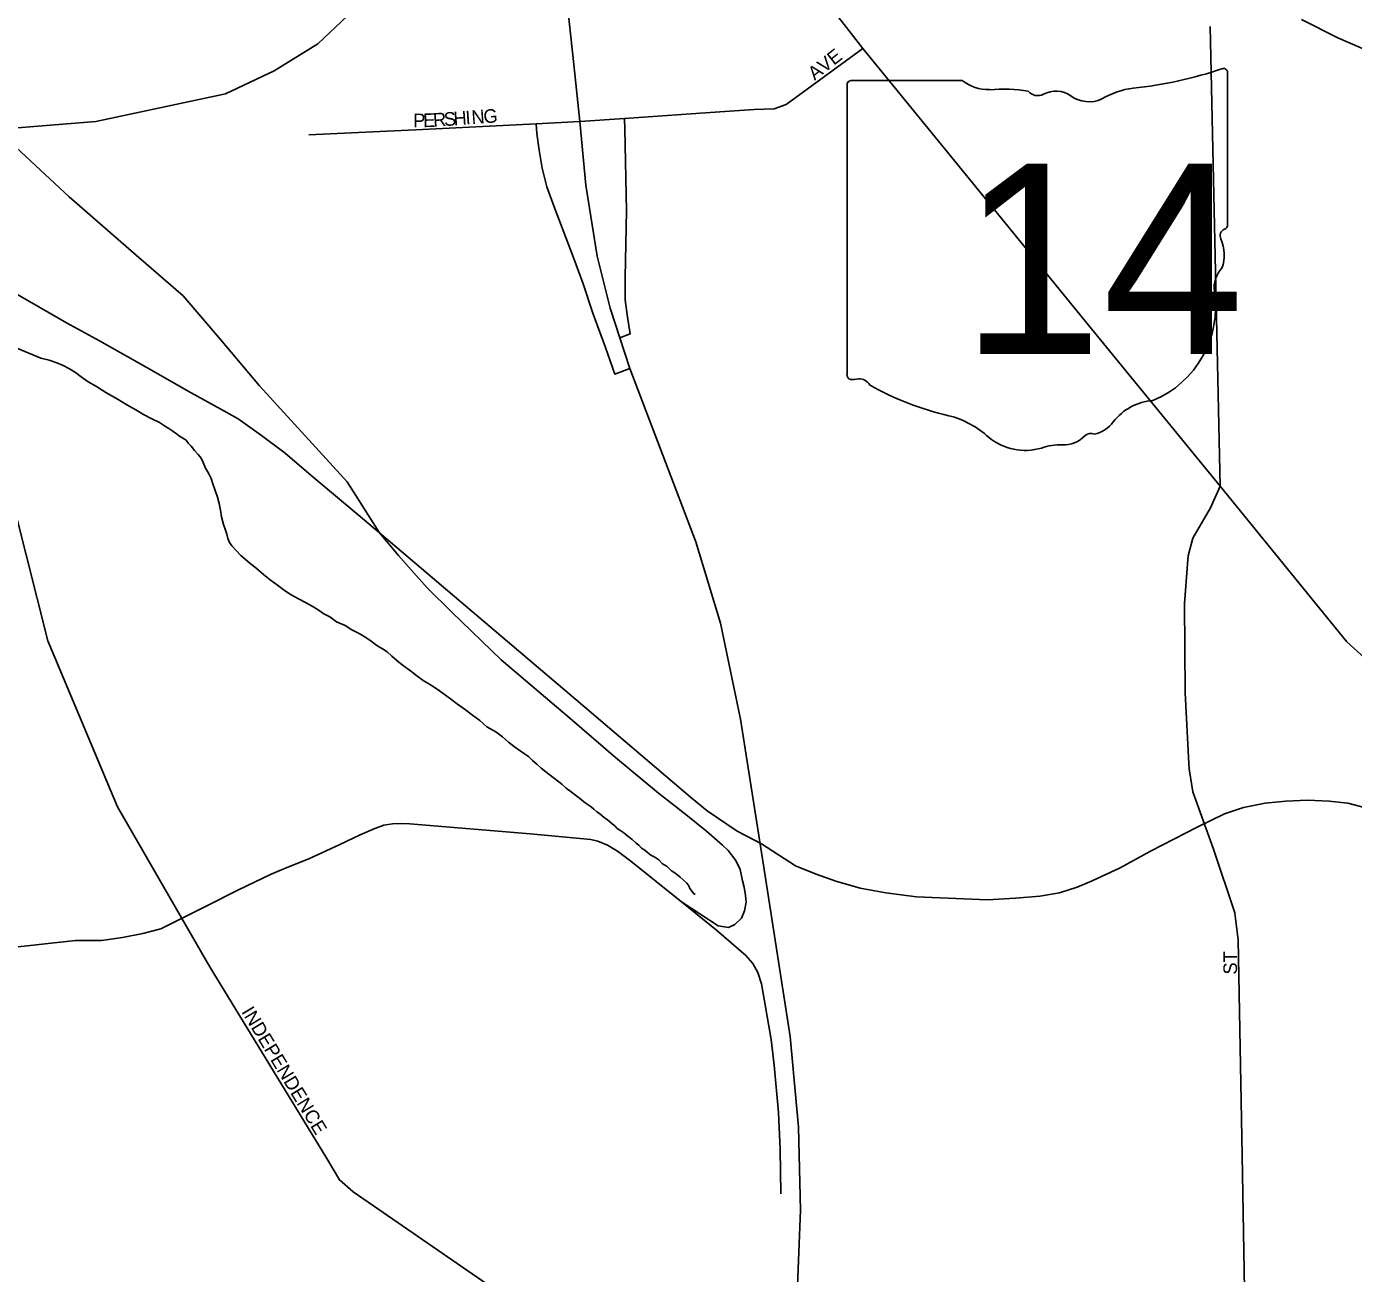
# Model space of a CAD drawing. Extents: x 2010165 to 2382125, y 1060529 to 1407316.
# Drawn here: x 2196877 to 2201731, y 1261303 to 1265863 of the extents above; entities that cross this region are included whole.
import ezdxf

# ---------------------------------------------------------------- set-up
doc = ezdxf.new("R2010")
doc.units = 0
for name, color, linetype in [('GM_X_City_Street', 7, 'Continuous'), ('GM_X_City_Street_Text', 7, 'Continuous'), ('GM_X_Interchange_Ramps', 7, 'Continuous'), ('GM_X_Interstate_Route', 7, 'Continuous'), ('GM_X_Minor_River', 7, 'Continuous'), ('GM_X_Rail_Line', 7, 'Continuous'), ('GM_X_State_Location', 7, 'Continuous'), ('GM_X_State_Route', 7, 'Continuous'), ('GM_X_State_Shield', 7, 'Continuous')]:
    doc.layers.add(name, color=color, linetype=linetype)

msp = doc.modelspace()

# ---------------------------------------------------------------- linework, layer by layer
at = {"layer": 'GM_X_City_Street'}
for points in [[(2201243, 1264181.7), (2201206.2, 1265862.8)], [(2199377, 1265548.2), (2199538.7, 1265559.2), (2199611.5, 1265561.6), (2199655, 1265578), (2199935.5, 1265782.1)], [(2198900.5, 1265515.8), (2199063.5, 1265526.9), (2199272.5, 1265541.1)], [(2199272.5, 1265541.1), (2199377, 1265548.2)], [(2197909.4, 1265466.5), (2198325.5, 1265485.9)], [(2198325.5, 1265485.9), (2198349.2, 1265487), (2198741.5, 1265507.5), (2198900.5, 1265515.8)], [(2197558.7, 1262406.8), (2197535.4, 1262445), (2197209.1, 1263009.3), (2196955, 1263616.6), (2196795.9, 1264245.5)], [(2201123, 1263896.4), (2201125.4, 1263927.3), (2201143.1, 1263991.9), (2201207.6, 1264103.2), (2201243, 1264181.7)], [(2201128.7, 1263167.5), (2201114.6, 1263426.8), (2201112.1, 1263753.3), (2201123, 1263896.4)], [(2201297, 1262621.3), (2201296.8, 1262622.4), (2201218.4, 1262855.3), (2201142.4, 1263064.9), (2201129.8, 1263148.4), (2201128.7, 1263167.5)], [(2201323.4, 1261736.1), (2201309.4, 1262523.7), (2201297, 1262621.3)], [(2199107, 1260889.4), (2198071.1, 1261601.3), (2198021.3, 1261645.3), (2197975, 1261723.6), (2197558.7, 1262406.8)], [(2201391.2, 1258312.9), (2201352.1, 1260120.5), (2201323.4, 1261736.1)]]:
    msp.add_lwpolyline(points, dxfattribs=at)
at = {"layer": 'GM_X_Interchange_Ramps'}
for points in [[(2198741.5, 1265507.5), (2198743.4, 1265471.2), (2198751.4, 1265411.2), (2198762.7, 1265345.2), (2198780.1, 1265276.8), (2198810.1, 1265194.2), (2198878.4, 1265014.7), (2198912.7, 1264922.2), (2198948.6, 1264815), (2198994, 1264689.7), (2199028.5, 1264591.8), (2199083.3, 1264612.1)], [(2199046.6, 1264724.6), (2199084.9, 1264738.8), (2199075.2, 1264799.7), (2199066, 1264863.6), (2199066.3, 1264946.9), (2199070.9, 1265189.5), (2199065.6, 1265488.8), (2199063.5, 1265526.9)]]:
    msp.add_lwpolyline(points, dxfattribs=at)
at = {"layer": 'GM_X_Interstate_Route'}
for points in [[(2198878.2, 1265723.7), (2198850.4, 1265983.7), (2198807.7, 1266383.4), (2198709.1, 1267304.5), (2198703.9, 1267347.6)], [(2199660.5, 1260098.4), (2199656.6, 1260338), (2199664.7, 1260634.1), (2199688, 1261088.4), (2199695.1, 1261229.4), (2199708.1, 1261534.7), (2199700, 1261838.9), (2199670.1, 1262170.2), (2199572.4, 1262796.8), (2199489, 1263330.1), (2199414.7, 1263681.8), (2199324.9, 1263978.7), (2199083.3, 1264612.1), (2199046.6, 1264724.6), (2199011.2, 1264833.2), (2198963.5, 1265022.9), (2198922.4, 1265282.8), (2198900.5, 1265515.8), (2198878.2, 1265723.7)]]:
    msp.add_lwpolyline(points, dxfattribs=at)
at = {"layer": 'GM_X_Minor_River'}
for points in [[(2196811.8, 1264699.1), (2196928.8, 1264650.3), (2196811.8, 1264699.1), (2196928.8, 1264650.3), (2196959, 1264642.7), (2196987.2, 1264633), (2197011.3, 1264623.2), (2197033.6, 1264611.5), (2197055.8, 1264597.7), (2197076.1, 1264581.9), (2197102.4, 1264564.1), (2197132.7, 1264546.4), (2197167.1, 1264524.8), (2197211.5, 1264499.2), (2197243.9, 1264479.6), (2197276.2, 1264461.9), (2197304.5, 1264444.2), (2197334.8, 1264428.5), (2197363, 1264414.8), (2197381.2, 1264403), (2197397.4, 1264393.1), (2197411.6, 1264383.3), (2197425.7, 1264373.4), (2197435.9, 1264365.5), (2197448, 1264357.6), (2197460.2, 1264349.8), (2197468.3, 1264339.8), (2197478.5, 1264327.9), (2197490.7, 1264312), (2197505, 1264298.1), (2197515.2, 1264284.2), (2197523.4, 1264268.2), (2197531.7, 1264248.3), (2197542, 1264230.3), (2197552.3, 1264210.4), (2197558.6, 1264190.4), (2197566.9, 1264166.4), (2197575.3, 1264142.5), (2197581.6, 1264118.5), (2197585.9, 1264094.4), (2197590.3, 1264070.4), (2197596.7, 1264042.4), (2197602.9, 1264024.4), (2197609.2, 1264006.4), (2197613.4, 1263990.4), (2197619.6, 1263976.5), (2197627.8, 1263964.5), (2197660.4, 1263928.8), (2197676.6, 1263914.9), (2197694.9, 1263899.1), (2197715.1, 1263883.3), (2197743.5, 1263859.6), (2197767.9, 1263839.8), (2197794.2, 1263820.1), (2197820.5, 1263800.3), (2197844.8, 1263784.5), (2197871, 1263770.8), (2197897.3, 1263757.1), (2197921.5, 1263743.3), (2197943.8, 1263729.6), (2197964, 1263715.8), (2197986.2, 1263704), (2198010.5, 1263686.2), (2198042.8, 1263672.6), (2198067.1, 1263656.8), (2198093.3, 1263643.1), (2198117.6, 1263629.3), (2198137.8, 1263615.5), (2198158.1, 1263599.7), (2198178.3, 1263587.9), (2198196.5, 1263576.1), (2198212.7, 1263560.2), (2198231, 1263544.4), (2198251.3, 1263528.6), (2198281.6, 1263506.9), (2198303.9, 1263489.1), (2198328.2, 1263471.3), (2198354.5, 1263455.6), (2198378.8, 1263439.8), (2198401, 1263424.1), (2198427.4, 1263404.3), (2198453.7, 1263384.6), (2198482, 1263364.8), (2198508.4, 1263345.1), (2198534.7, 1263325.4), (2198561.1, 1263301.6), (2198593.4, 1263283.9), (2198617.7, 1263266.2), (2198640, 1263246.4), (2198662.3, 1263228.6), (2198682.6, 1263214.8), (2198698.8, 1263202.9), (2198712.9, 1263193.1), (2198727.2, 1263179.2), (2198743.4, 1263165.3), (2198759.6, 1263151.5), (2198775.8, 1263137.7), (2198834.6, 1263092.2), (2198850.8, 1263078.4), (2198869.1, 1263064.5), (2198885.3, 1263052.7)], [(2198885.3, 1263052.7), (2198899.5, 1263040.8), (2198913.7, 1263029), (2198927.8, 1263019.1), (2198942, 1263009.2), (2198952.1, 1263001.3), (2198962.3, 1262991.4), (2198972.4, 1262985.5), (2198990.7, 1262969.7), (2199000.8, 1262963.8), (2199019, 1262948), (2199029.2, 1262940.1), (2199037.3, 1262930.1), (2199047.4, 1262924.2), (2199061.6, 1262914.4), (2199075.8, 1262902.5), (2199092, 1262890.7), (2199106.2, 1262876.8), (2199116.3, 1262868.9), (2199126.5, 1262859), (2199138.6, 1262851.1), (2199148.8, 1262843.2), (2199160.9, 1262833.3), (2199175.1, 1262825.4), (2199189.2, 1262815.6), (2199203.5, 1262801.7), (2199219.6, 1262791.9), (2199235.9, 1262776), (2199248, 1262768.1), (2199268.3, 1262752.3), (2199278.4, 1262742.4), (2199292.6, 1262730.6), (2199298.8, 1262720.6), (2199302.9, 1262710.6), (2199319.3, 1262690.7), (2199321.3, 1262690.8), (2199321.2, 1262692.8)]]:
    msp.add_lwpolyline(points, dxfattribs=at)
at = {"layer": 'GM_X_Rail_Line'}
for points in [[(2196766.3, 1265485.9), (2197130.8, 1265515.4), (2197604.9, 1265616.4), (2197783, 1265700.8), (2197942.7, 1265799.1), (2198093.8, 1265942), (2198190.1, 1266065), (2198259.6, 1266193.4), (2198292.3, 1266301.2), (2198311.9, 1266466.7), (2198314.7, 1266898.9), (2198264.9, 1267043.8), (2198195.4, 1267145.5), (2198024.3, 1267332.7), (2197863.9, 1267461), (2197655.4, 1267503.8), (2197457.5, 1267466.4), (2197286.4, 1267386.1), (2197040.5, 1267252.4), (2196858.7, 1267113.4), (2196799.8, 1266985), (2196714.3, 1266696.2), (2196676.9, 1266476.9), (2196692.9, 1266273.6)], [(2201540.8, 1265888.9), (2201673.2, 1265821.2), (2202546.5, 1265444.3)], [(2198167.4, 1264011.4), (2198049.5, 1264198.4), (2197728.6, 1264549.3), (2197586.8, 1264718.6), (2197449.9, 1264877.9), (2197287.9, 1265018.7), (2197032.6, 1265240.4), (2196766.3, 1265485.9)], [(2196547.6, 1265056.1), (2196792, 1264911.7), (2197022.6, 1264779.3), (2197143.4, 1264713.5), (2197314.5, 1264617.1), (2197479.4, 1264523.4), (2197587.5, 1264463.9), (2197650.6, 1264427.9), (2197736.2, 1264367.5), (2197822.7, 1264302.6), (2197909.2, 1264228.8), (2198089.4, 1264077.4), (2198167.4, 1264011.4)], [(2199272.5, 1262662.6), (2199406.4, 1262574.2), (2199444.3, 1262568.1), (2199467.6, 1262579.1), (2199492.4, 1262602.4), (2199503.4, 1262629.7), (2199508.7, 1262661.5), (2199506.7, 1262685.6), (2199502.2, 1262715.8), (2199495.7, 1262738.6), (2199486.7, 1262781), (2199470.8, 1262813.2), (2199442.7, 1262850.3), (2199422.7, 1262868.9), (2199364, 1262920.1), (2199289, 1262981.2), (2199188.2, 1263060.2), (2199030.7, 1263189.6), (2198864.7, 1263333.6), (2198613.5, 1263547.3), (2198431.9, 1263721), (2198342.7, 1263810.2), (2198292.6, 1263866.6), (2198237, 1263928.4), (2198167.4, 1264011.4)], [(2198167.4, 1264011.4), (2198886.4, 1263402.5), (2199304.3, 1263046.8), (2199366.5, 1262995.2), (2199475.7, 1262920.9), (2199564.7, 1262874.4), (2199689.6, 1262793.5), (2199765.4, 1262763.1), (2199836.7, 1262737.3), (2199926.2, 1262712.3), (2200020.3, 1262695.6), (2200132.5, 1262680.5), (2200391.9, 1262669.8), (2200494.3, 1262675.9), (2200583.8, 1262683.5), (2200655.8, 1262694.9), (2200719.6, 1262715.3), (2200774.2, 1262738.9), (2200877.3, 1262786.6), (2200988, 1262848.1), (2201159.2, 1262935.1), (2201258.8, 1262984.5), (2201328.6, 1263007.4), (2201407.5, 1263023.3), (2201483.3, 1263030.9), (2201562.5, 1263033.8), (2201641.1, 1263030.1), (2201710.1, 1263022.5), (2201779.9, 1263005.1)], [(2196790.1, 1262491.6), (2197055.6, 1262520.3), (2197150.7, 1262520.9), (2197227.5, 1262532.3), (2197302.7, 1262546.7), (2197368.6, 1262563.9), (2197526.6, 1262642.8), (2197652, 1262706.1), (2197771.3, 1262763.8), (2197832.7, 1262789.3), (2197909.7, 1262819.1), (2198020.2, 1262870.6), (2198097.2, 1262907.2), (2198150.6, 1262930.8), (2198184.1, 1262942.6), (2198215.8, 1262947.6), (2198245, 1262948.2), (2198278.5, 1262947.6), (2198719.3, 1262910.3), (2198941.5, 1262889.9), (2198966.4, 1262884.3), (2199002.4, 1262870), (2199039, 1262847.6), (2199087.4, 1262810.4), (2199272.5, 1262662.6)], [(2199272.5, 1262662.6), (2199400.3, 1262558.3), (2199507.8, 1262466.4), (2199533.2, 1262436.6), (2199551.2, 1262404.4), (2199565.5, 1262362.1), (2199600.9, 1262158.5), (2199611.4, 1262064.8), (2199627, 1261891.5), (2199633.8, 1261756.2), (2199635.6, 1261594.2)]]:
    msp.add_lwpolyline(points, dxfattribs=at)
at = {"layer": 'GM_X_State_Route'}
for points in [[(2198734.3, 1267327.5), (2198748.3, 1267309.5), (2199066, 1266900.8), (2199160.2, 1266779.6), (2199935.5, 1265782.1), (2200271.9, 1265370.4)], [(2200271.9, 1265370.4), (2200772.9, 1264757.1)], [(2200772.9, 1264757.1), (2201243, 1264181.7), (2201706.6, 1263613.4), (2201771.4, 1263554), (2201900.8, 1263429.2), (2202054.6, 1263280.5), (2202234.6, 1263114.2), (2202390.3, 1262967.6), (2202531.9, 1262834.9), (2202578.8, 1262793.9), (2202693.4, 1262681.9), (2202769.4, 1262608.5), (2202868.5, 1262533.8), (2202963.8, 1262475.9), (2203138.9, 1262394.8), (2203244.2, 1262344.5)]]:
    msp.add_lwpolyline(points, dxfattribs=at)
at = {"layer": 'GM_X_State_Shield'}
for p, q in [((2201270.2, 1265139.2), (2201270.2, 1265691.9)), ((2199878, 1265647.5), (2199878, 1264590.9)), ((2200299.4, 1265665.7), (2199891.7, 1265665.7)), ((2201270, 1265139.3), (2201270.2, 1265139.2))]:
    msp.add_line(p, q, dxfattribs=at)
for centre, radius, start, end in [((2200774.3, 1267106.3), 1476.4, 275.8445, 288.9065), ((2201254.7, 1265694.2), 15.5, 351.8621, 97.738), ((2199894, 1265649.8), 16.1, 98.1301, 188.1301), ((2200396.5, 1265788.4), 156.4, 231.6195, 271.1119), ((2200448.4, 1265072.5), 561.6, 80.4867, 94.9883), ((2200575.9, 1265655.3), 45.1, 219.7921, 297.1024), ((2200642.1, 1265533.1), 93.8, 54.4667, 119.1411), ((2200962.6, 1265343), 297, 97.3462, 120.7689), ((2200763.2, 1265700.6), 112.9, 233.8562, 294.8282), ((2201266.6, 1265098.6), 24, 107.944, 210.337), ((2201253.6, 1265137), 16.6, 289.6038, 7.7341), ((2201114, 1265028.7), 144, 340.033, 23.6496), ((2201325.7, 1264907.8), 104.8, 136.8065, 186.9296), ((2200857, 1264837.5), 369.3, 292.3089, 8.9858), ((2199894.1, 1264588.6), 16.3, 171.9584, 258.3066), ((2199896.6, 1264696.7), 124.2, 267.339, 280.6039), ((2199922, 1264529.9), 44.8, 29.7484, 93.2717), ((2200487.2, 1265479.3), 1066.1, 240.4129, 257.1985), ((2201012.7, 1264294.2), 202.2, 94.4031, 142.5768), ((2200169.4, 1264116.2), 333.6, 47.1842, 75.836), ((2200756.4, 1264488.5), 119.3, 282.8732, 323.2771), ((2200667.9, 1264445.6), 112.8, 268.777, 315.5493), ((2200770, 1264343.2), 31.8, 65.7517, 132.6484), ((2200530.2, 1264524.7), 211.7, 230.7004, 286.2918), ((2200652.5, 1264159.4), 173.9, 85.6951, 111.2099)]:
    msp.add_arc(centre, radius, start, end, dxfattribs=at)

# ---------------------------------------------------------------- texts
at = {"layer": 'GM_X_City_Street_Text'}
for s, rotation, p in [('AVE', 38.0509, (2199759.6, 1265664.1)), ('P', 0.1366, (2198291.4, 1265494.5)), ('E', 1.8391, (2198328.2, 1265494.6)), ('R', 3.9128, (2198365.4, 1265495.9)), ('S', 4.0683, (2198405.1, 1265498.6)), ('H', 4.0781, (2198440.2, 1265501.1)), ('I', 4.07, (2198484.1, 1265504.2)), ('N', 4.0781, (2198506, 1265505.8)), ('G', 4.0903, (2198549.9, 1265508.9)), ('ST', 90, (2201304.8, 1262396.3)), ('INDEPENDENCE', 301.1488, (2197661.4, 1262260.4))]:
    msp.add_text(s, height=50, rotation=rotation, dxfattribs=at).set_placement(p)
at = {"layer": 'GM_X_State_Location'}
for s in ['s', 'r']:
    msp.add_text(s, height=1, dxfattribs=at).set_placement((2200558.4, 1265049))
msp.add_text('14', height=1, rotation=0, dxfattribs=at).set_placement((2200306.6, 1264976.2))
at = {"layer": 'GM_X_State_Shield'}
msp.add_text('14', height=696.1, dxfattribs=at).set_placement((2200294.7, 1264665.4))

doc.saveas('drawing.dxf')
